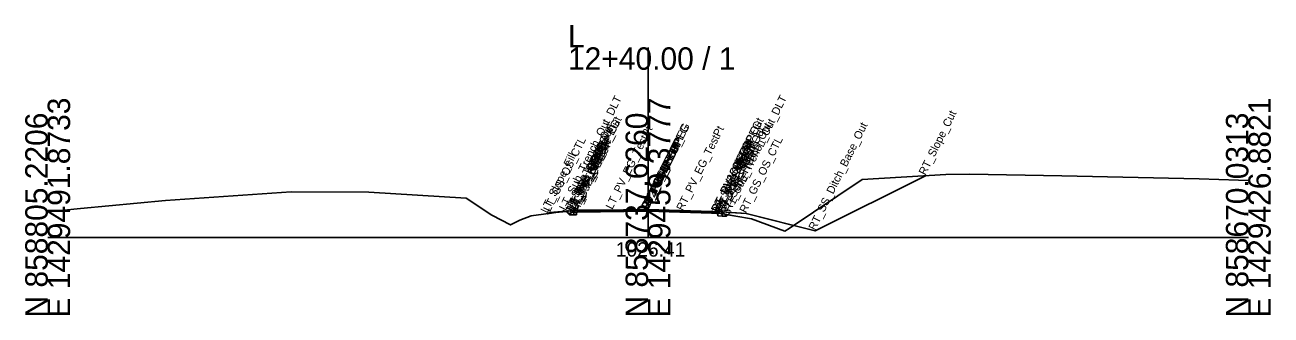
# Model space of a CAD drawing. Extents: x -26 to 2303, y -10 to 19558.
# Drawn here: x 1147.2 to 1302.8, y 1490.3 to 1526.6 of the extents above; entities that cross this region are included whole.
import ezdxf

# ---------------------------------------------------------------- set-up
doc = ezdxf.new("R2010")
doc.units = 0
for name, color, linetype in [('Default', 7, 'Continuous'), ('Exist CMT Pavement', 7, 'Continuous'), ('Exist Cross Section Cell', 7, 'Continuous'), ('Exist XS Center Line Elevation Label', 7, 'Continuous'), ('Exist XS Ground Line', 7, 'Continuous'), ('Old_Level_50', 7, 'Continuous'), ('Prop CMT Pvmt Course 1', 7, 'Continuous'), ('Prop CMT Pvmt Course 1 Wedge', 7, 'Continuous'), ('Prop CMT Pvmt Course 2', 7, 'Continuous'), ('Prop CMT Pvmt Course 2 Wedge', 7, 'Continuous'), ('Prop CMT Pvmt Surface', 7, 'Continuous'), ('Prop CMT Pvmt Surface Shoulder', 7, 'Continuous'), ('Prop CMT Pvmt Wedge Surface 1', 7, 'Continuous'), ('Prop CMT Pvmt Wedge Surface 2', 7, 'Continuous'), ('Prop CMT Shld Paved Course 1', 7, 'Continuous'), ('Prop CMT Shld Paved Course 2', 7, 'Continuous'), ('Prop CMT Slope Grass', 7, 'Continuous'), ('Prop CMT Subgrade Earthwork', 7, 'Continuous'), ('Prop XS Dump Level', 7, 'Continuous')]:
    doc.layers.add(name, color=color, linetype=linetype)

msp = doc.modelspace()

# ---------------------------------------------------------------- linework, layer by layer
at = {"layer": 'Exist CMT Pavement'}
for points in [[(1216.07, 1503.41), (1220.54, 1503.42)], [(1225, 1503.41), (1216.07, 1503.41)], [(1220.54, 1503.42), (1225, 1503.41)], [(1229.37, 1503.25), (1225, 1503.41)], [(1225, 1503.41), (1233.73, 1503.07)], [(1233.73, 1503.07), (1229.37, 1503.25)]]:
    msp.add_lwpolyline(points, dxfattribs=at)
at = {"layer": 'Exist Cross Section Cell'}
for p, q in [((1225, 1500), (1225, 1523.76)), ((1150, 1500), (1225, 1500)), ((1225, 1500), (1300, 1500))]:
    msp.add_line(p, q, dxfattribs=at)
at = {"layer": 'Exist XS Ground Line'}
msp.add_lwpolyline([(1150, 1503.19), (1154.09, 1503.63), (1164.7, 1504.64), (1180.44, 1505.72), (1190.11, 1505.65), (1202.28, 1504.91), (1205.5, 1502.8), (1207.84, 1501.58), (1208.98, 1502.15), (1210.41, 1502.69), (1213.49, 1503.11), (1216.07, 1503.41), (1219.35, 1503.42), (1224.98, 1503.41), (1228.39, 1503.29), (1233.73, 1503.07), (1235.97, 1502.68), (1237.94, 1502.35), (1242.11, 1500.78), (1242.62, 1501.12), (1251.76, 1507.25), (1262.22, 1507.86), (1265.22, 1507.92), (1276.69, 1507.7), (1293.84, 1507.35), (1298.78, 1507.17), (1300, 1507.12)], dxfattribs=at)
at = {"layer": 'Old_Level_50'}
for p, q in [((1212.41, 1502.96), (1213.49, 1503.11)), ((1213.49, 1503.11), (1214.76, 1503.26)), ((1215.68, 1503.37), (1214.73, 1503.29)), ((1214.76, 1503.26), (1214.73, 1503.29)), ((1214.73, 1503.29), (1214.76, 1503.26)), ((1214.76, 1503.26), (1215.68, 1503.37)), ((1235.27, 1503.14), (1234.25, 1503.22)), ((1234.25, 1503.22), (1234.46, 1503)), ((1234.46, 1503), (1234.54, 1502.93)), ((1234.54, 1502.93), (1234.99, 1502.85)), ((1235.27, 1503.14), (1234.99, 1502.85)), ((1234.99, 1502.85), (1235.27, 1503.14)), ((1234.99, 1502.85), (1235.97, 1502.68))]:
    msp.add_line(p, q, dxfattribs=at)
for points in [[(1214.73, 1503.29), (1212.75, 1503.13), (1212.41, 1502.96)], [(1243.18, 1501.5), (1237.25, 1502.98), (1235.27, 1503.14)], [(1235.97, 1502.68), (1237.94, 1502.35), (1242.11, 1500.78), (1242.62, 1501.12), (1243.18, 1501.5)]]:
    msp.add_lwpolyline(points, dxfattribs=at)
at = {"layer": 'Prop CMT Pvmt Course 1'}
for points in [[(1225, 1503.51), (1215.75, 1503.37)], [(1215.75, 1503.37), (1215.75, 1503.16)], [(1215.75, 1503.16), (1216.07, 1503.17)], [(1216.07, 1503.25), (1225, 1503.39)], [(1216.07, 1503.17), (1216.07, 1503.25)], [(1225, 1503.31), (1225, 1503.51)], [(1225, 1503.51), (1234.25, 1503.22)], [(1225, 1503.31), (1225, 1503.51)], [(1225, 1503.39), (1225, 1503.31), (1225, 1503.31)], [(1233.73, 1503.11), (1225, 1503.39)], [(1225, 1503.39), (1225, 1503.31), (1225, 1503.31)], [(1233.73, 1503.03), (1233.73, 1503.11)], [(1234.25, 1503.01), (1233.73, 1503.03)], [(1234.25, 1503.22), (1234.25, 1503.01)]]:
    msp.add_lwpolyline(points, dxfattribs=at)
at = {"layer": 'Prop CMT Pvmt Course 1 Wedge'}
for points in [[(1225, 1503.39), (1216.07, 1503.25)], [(1225, 1503.39), (1233.73, 1503.11)]]:
    msp.add_lwpolyline(points, dxfattribs=at)
at = {"layer": 'Prop CMT Pvmt Course 2'}
for points in [[(1216.07, 1503.17), (1215.75, 1503.16)], [(1215.75, 1503.16), (1215.75, 1502.83)], [(1215.75, 1502.83), (1216.07, 1502.83)], [(1216.07, 1502.83), (1216.07, 1503.17)], [(1233.73, 1502.69), (1233.73, 1503.03)], [(1233.73, 1503.03), (1234.25, 1503.01)], [(1234.25, 1502.68), (1233.73, 1502.69)], [(1234.25, 1503.01), (1234.25, 1502.68)]]:
    msp.add_lwpolyline(points, dxfattribs=at)
at = {"layer": 'Prop CMT Pvmt Course 2 Wedge'}
for points in [[(1225, 1503.31), (1216.07, 1503.17)], [(1225, 1503.31), (1233.73, 1503.03)]]:
    msp.add_lwpolyline(points, dxfattribs=at)
at = {"layer": 'Prop CMT Pvmt Surface'}
for points in [[(1225, 1503.51), (1215.75, 1503.37)], [(1225, 1503.51), (1234.25, 1503.22)]]:
    msp.add_lwpolyline(points, dxfattribs=at)
at = {"layer": 'Prop CMT Pvmt Surface Shoulder'}
for points in [[(1215.75, 1503.37), (1215.75, 1503.37)], [(1234.25, 1503.22), (1234.25, 1503.22)]]:
    msp.add_lwpolyline(points, dxfattribs=at)
at = {"layer": 'Prop CMT Pvmt Wedge Surface 1'}
for points in [[(1215.75, 1503.16), (1215.75, 1503.37)], [(1216.07, 1503.17), (1215.75, 1503.16)], [(1225, 1503.39), (1216.07, 1503.25)], [(1216.07, 1503.25), (1216.07, 1503.17)], [(1225, 1503.39), (1233.73, 1503.11)], [(1233.73, 1503.11), (1233.73, 1503.03)], [(1233.73, 1503.03), (1234.25, 1503.01)], [(1234.25, 1503.01), (1234.25, 1503.22)]]:
    msp.add_lwpolyline(points, dxfattribs=at)
at = {"layer": 'Prop CMT Pvmt Wedge Surface 2'}
for points in [[(1215.75, 1503.16), (1215.75, 1503.37)], [(1225, 1503.31), (1215.75, 1503.16)], [(1225, 1503.31), (1234.25, 1503.01)], [(1234.25, 1503.01), (1234.25, 1503.22)]]:
    msp.add_lwpolyline(points, dxfattribs=at)
at = {"layer": 'Prop CMT Shld Paved Course 1'}
for points in [[(1215.75, 1503.37), (1215.54, 1503.16)], [(1215.54, 1503.16), (1215.75, 1503.16)], [(1215.75, 1503.37), (1215.75, 1503.37)], [(1215.75, 1503.16), (1215.75, 1503.37)], [(1234.25, 1503.22), (1234.25, 1503.22)], [(1234.25, 1503.22), (1234.46, 1503)], [(1234.25, 1503.01), (1234.25, 1503.22)], [(1234.46, 1503), (1234.25, 1503.01)]]:
    msp.add_lwpolyline(points, dxfattribs=at)
at = {"layer": 'Prop CMT Shld Paved Course 2'}
for points in [[(1215.54, 1503.16), (1215.2, 1502.82)], [(1215.2, 1502.82), (1215.75, 1502.83)], [(1215.75, 1503.16), (1215.54, 1503.16)], [(1215.54, 1503.16), (1215.54, 1503.16)], [(1215.75, 1502.83), (1215.75, 1503.16)], [(1234.25, 1503.01), (1234.46, 1503)], [(1234.25, 1502.68), (1234.25, 1503.01)], [(1234.8, 1502.66), (1234.25, 1502.68)], [(1234.46, 1503), (1234.46, 1503)], [(1234.46, 1503), (1234.8, 1502.66)]]:
    msp.add_lwpolyline(points, dxfattribs=at)
at = {"layer": 'Prop CMT Slope Grass'}
for points in [[(1234.25, 1503.22), (1237.25, 1502.98), (1245.88, 1500.82), (1259.66, 1507.71)], [(1215.75, 1503.37), (1212.75, 1503.13), (1212.41, 1502.96)]]:
    msp.add_lwpolyline(points, dxfattribs=at)
at = {"layer": 'Prop CMT Subgrade Earthwork'}
for points in [[(1215.2, 1502.82), (1214.73, 1503.29)], [(1215.75, 1502.83), (1215.2, 1502.82)], [(1216.07, 1502.83), (1215.75, 1502.83)], [(1233.73, 1502.69), (1234.25, 1502.68)], [(1234.25, 1502.68), (1234.8, 1502.66)], [(1234.8, 1502.66), (1235.27, 1503.14)]]:
    msp.add_lwpolyline(points, dxfattribs=at)

# ---------------------------------------------------------------- texts
at = {"layer": 'Default'}
msp.add_text('-', height=0.0001, dxfattribs=at).set_placement((1150, 1500))
at = {"layer": 'Exist Cross Section Cell'}
for s, p in [('L', (1215, 1523.76)), ('12+40.00 / 1', (1215, 1520.96))]:
    msp.add_text(s, height=2.8, dxfattribs=at).set_placement(p)
for s, p in [('E 1429491.8733', (1152.8, 1490)), ('E 1429459.3777', (1227.8, 1490)), ('E 1429426.8821', (1302.8, 1490)), ('N 858805.2206', (1150, 1490)), ('N 858737.6260', (1225, 1490)), ('N 858670.0313', (1300, 1490))]:
    msp.add_text(s, height=2.8, rotation=90, dxfattribs=at).set_placement(p)
at = {"layer": 'Exist XS Center Line Elevation Label'}
msp.add_text('1026.41', height=1.8, dxfattribs=at).set_placement((1220.97, 1497.61))
at = {"layer": 'Prop XS Dump Level'}
for s, p in [('LT_Sub_Trench_Out_DLT', (1214.73, 1503.29)), ('RT_Sub_Trench_Out_DLT', (1235.27, 1503.14)), ('LT_PV_Sub_Tie_Out', (1216.09, 1503.41)), ('RT_PV_Sub_Tie_Out', (1233.72, 1503.07)), ('RT_Slope_Cut', (1259.66, 1507.71)), ('LT_Sub_Trench_Out', (1215.2, 1502.82)), ('LT_PS2_Shelf_Out', (1215.54, 1503.16)), ('LT_PV_OEEOP_EG', (1216.07, 1503.41)), ('LT_PV_EG_TestPt', (1220.54, 1503.42)), ('RT_PV_IEEOP_EG', (1225, 1503.41)), ('LT_PV_IEEOP_EG', (1225, 1503.41)), ('RT_PV_EG_TestPt', (1229.37, 1503.25)), ('RT_PV_OEEOP_EG', (1233.73, 1503.07)), ('RT_PS2_Shelf_Out', (1234.46, 1503)), ('RT_Sub_Trench_Out', (1234.8, 1502.66)), ('RT_SS_Ditch_Base_Out', (1245.88, 1500.82)), ('LT_GS_OS_CTL', (1212.75, 1503.13)), ('LT_PS2_OEOP', (1215.54, 1503.16)), ('LT_PV1_OEOT', (1215.75, 1503.37)), ('LT_PS1_OEOP', (1215.75, 1503.37)), ('LT_PV2_OEOT', (1215.75, 1503.16)), ('LT_PV1_OEEOP', (1216.07, 1503.25)), ('LT_PV2_OEEOP', (1216.07, 1503.17)), ('LT_Sub_OEEOP', (1216.07, 1502.83)), ('RT_PV1_IEEOP', (1225, 1503.39)), ('RT_PV2_IEEOP', (1225, 1503.31)), ('LT_PV1_IEEOP', (1225, 1503.39)), ('LT_PV2_IEEOP', (1225, 1503.31)), ('RT_PV1_OEEOP', (1233.73, 1503.11)), ('RT_PV2_OEEOP', (1233.73, 1503.03)), ('RT_Sub_OEEOP', (1233.73, 1502.69)), ('RT_PV1_OEOT', (1234.25, 1503.22)), ('RT_PS1_OEOP', (1234.25, 1503.22)), ('RT_PV2_OEOT', (1234.25, 1503.01)), ('RT_PS2_OEOP', (1234.46, 1503)), ('RT_GS_OS_CTL', (1237.25, 1502.98)), ('LT_Slope_Fill', (1212.41, 1502.96)), ('LT_Sub_OEOT', (1215.75, 1502.83)), ('RT_Sub_OEOT', (1234.25, 1502.68)), ('PV1_PGL', (1225, 1503.51)), ('PV2_PGL', (1225, 1503.31))]:
    msp.add_text(s, height=1, rotation=63.5833, dxfattribs=at).set_placement(p)

doc.saveas('drawing.dxf')
